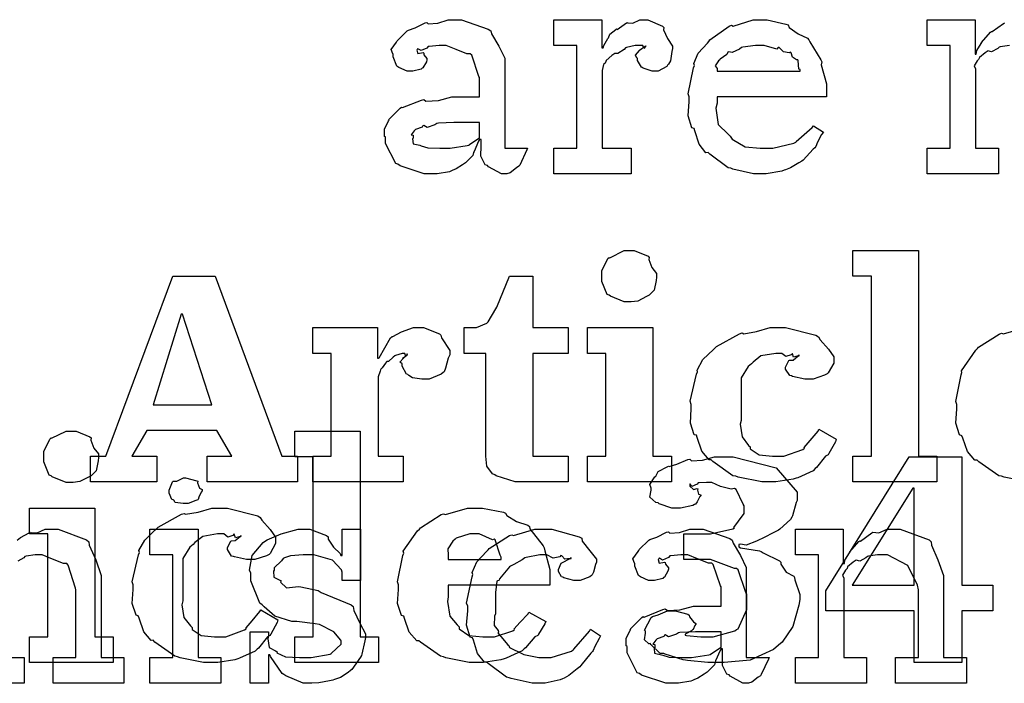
# Model space of a CAD drawing. Extents: x 0 to 8.5, y 0 to 11.
# Tile 265 of 379: x 1.464 to 1.996, y 7.3 to 7.658. Entities that reach past the tile are written whole.
import ezdxf

# ---------------------------------------------------------------- set-up
doc = ezdxf.new("R2010")
doc.units = 0
doc.layers.get('0').update_dxf_attribs({"linetype": 'CONTINUOUS'})

msp = doc.modelspace()

# ---------------------------------------------------------------- linework, layer by layer
at = {"color": 0}
for points in [[(1.6875, 7.57487), (1.68278, 7.57487), (1.66976, 7.57921), (1.66862, 7.58008), (1.66738, 7.58057), (1.66189, 7.59131), (1.66189, 7.59483), (1.66135, 7.59511), (1.66129, 7.59901), (1.66351, 7.60351), (1.66385, 7.60417), (1.66374, 7.60428), (1.66982, 7.61046), (1.67057, 7.61089), (1.67106, 7.61068), (1.68126, 7.61481), (1.68251, 7.61501), (1.68365, 7.61426), (1.69049, 7.61464), (1.69781, 7.61654), (1.70031, 7.61654), (1.71268, 7.61654), (1.71268, 7.62696), (1.71235, 7.6275), (1.7085, 7.63906), (1.70768, 7.63976), (1.70583, 7.63976), (1.70003, 7.64204), (1.69467, 7.64432), (1.69293, 7.64432), (1.69092, 7.64432), (1.68549, 7.64378), (1.6849, 7.64367), (1.68425, 7.6429), (1.6811, 7.6415), (1.67936, 7.64253), (1.67904, 7.64236), (1.67904, 7.64214), (1.67876, 7.64182), (1.67931, 7.63986), (1.68218, 7.6404), (1.68251, 7.64019), (1.68267, 7.63926), (1.68425, 7.63721), (1.68425, 7.6365), (1.68397, 7.63553), (1.68207, 7.63226), (1.68164, 7.63194), (1.68121, 7.63157), (1.67665, 7.63043), (1.67513, 7.63043), (1.6735, 7.63043), (1.66906, 7.63243), (1.66862, 7.63282), (1.66808, 7.63303), (1.66601, 7.63807), (1.66601, 7.63976), (1.66585, 7.63976), (1.66499, 7.64219), (1.66781, 7.64615), (1.66818, 7.64671), (1.66846, 7.64708), (1.67361, 7.65213), (1.67426, 7.65256), (1.67426, 7.6525), (1.67796, 7.65386), (1.68326, 7.65647), (1.68425, 7.65668), (1.68494, 7.65593), (1.69015, 7.65631), (1.69581, 7.65821), (1.69769, 7.65821), (1.70296, 7.65821), (1.71744, 7.65315), (1.71875, 7.65213), (1.71918, 7.6505), (1.72319, 7.64399), (1.72635, 7.63743), (1.72635, 7.63519), (1.72635, 7.58876), (1.73872, 7.58876), (1.73828, 7.58783), (1.73443, 7.57969), (1.73394, 7.579), (1.73275, 7.57818), (1.72933, 7.57542), (1.72754, 7.57487), (1.727, 7.57487), (1.7245, 7.57487), (1.71756, 7.57867), (1.71701, 7.57943), (1.71582, 7.57981), (1.71337, 7.58442), (1.71354, 7.59011), (1.71354, 7.59201), (1.71354, 7.59353), (1.71268, 7.59353), (1.71213, 7.59256), (1.70975, 7.58697), (1.70942, 7.58637), (1.7091, 7.5849), (1.70514, 7.58094), (1.70464, 7.58051), (1.7035, 7.57981), (1.70008, 7.57758), (1.69797, 7.57667), (1.69726, 7.57639), (1.6964, 7.57601), (1.68972, 7.57487), (1.6875, 7.57487)], [(1.75293, 7.58876), (1.76531, 7.58876), (1.76531, 7.64432), (1.75293, 7.64432), (1.75293, 7.65821), (1.77875, 7.65821), (1.77875, 7.64301), (1.77962, 7.64301), (1.77962, 7.64301), (1.77994, 7.64421), (1.78213, 7.648), (1.78244, 7.64844), (1.78244, 7.64844), (1.78315, 7.65044), (1.78635, 7.65289), (1.78678, 7.65321), (1.78706, 7.65294), (1.7921, 7.65647), (1.79264, 7.65668), (1.79264, 7.65657), (1.79557, 7.65631), (1.79937, 7.65821), (1.80067, 7.65821), (1.8036, 7.65821), (1.81164, 7.65479), (1.81239, 7.65408), (1.81213, 7.65272), (1.81424, 7.64806), (1.81694, 7.64399), (1.81694, 7.64258), (1.81674, 7.64094), (1.81592, 7.63601), (1.81478, 7.63422), (1.81435, 7.63368), (1.81392, 7.63286), (1.80935, 7.63043), (1.80783, 7.63043), (1.80604, 7.63043), (1.80111, 7.63206), (1.80067, 7.63238), (1.80018, 7.63254), (1.79807, 7.63618), (1.79807, 7.63737), (1.79779, 7.63737), (1.79693, 7.639), (1.79915, 7.6415), (1.79937, 7.64171), (1.79932, 7.64171), (1.79926, 7.64171), (1.80231, 7.64382), (1.80263, 7.64388), (1.80263, 7.6441), (1.80251, 7.64372), (1.80154, 7.64258), (1.80106, 7.64432), (1.80089, 7.64432), (1.80029, 7.64432), (1.79893, 7.64432), (1.7985, 7.64432), (1.79676, 7.64432), (1.7921, 7.64324), (1.79156, 7.64301), (1.79081, 7.64208), (1.78754, 7.63992), (1.78564, 7.63986), (1.78526, 7.63954), (1.78418, 7.63878), (1.78108, 7.63624), (1.78088, 7.6351), (1.78071, 7.63476), (1.77979, 7.63406), (1.77897, 7.63069), (1.77897, 7.62956), (1.77897, 7.58876), (1.7946, 7.58876), (1.7946, 7.57487), (1.75293, 7.57487), (1.75293, 7.58876)], [(1.86496, 7.57487), (1.86083, 7.57487), (1.84967, 7.57742), (1.84847, 7.5779), (1.84706, 7.57818), (1.83712, 7.5855), (1.83632, 7.58637), (1.83512, 7.58632), (1.83137, 7.59093), (1.82915, 7.59814), (1.82872, 7.59939), (1.82747, 7.59978), (1.82547, 7.60628), (1.82611, 7.61399), (1.82611, 7.61654), (1.82547, 7.61811), (1.82844, 7.63222), (1.82894, 7.63346), (1.8285, 7.6345), (1.83094, 7.64014), (1.83589, 7.64561), (1.83675, 7.64649), (1.83724, 7.64725), (1.84771, 7.65468), (1.8489, 7.65517), (1.84987, 7.65479), (1.86068, 7.65821), (1.86431, 7.65821), (1.86811, 7.65821), (1.87836, 7.65588), (1.8795, 7.65539), (1.88015, 7.65403), (1.88499, 7.65061), (1.89003, 7.64822), (1.89079, 7.64735), (1.89128, 7.64626), (1.89729, 7.63661), (1.89774, 7.63542), (1.89735, 7.63385), (1.90033, 7.62364), (1.90033, 7.62022), (1.90033, 7.61654), (1.8411, 7.61654), (1.8411, 7.61307), (1.84039, 7.61046), (1.84174, 7.60167), (1.84706, 7.59636), (1.84825, 7.59526), (1.84928, 7.59364), (1.85628, 7.58957), (1.86442, 7.58876), (1.86714, 7.58876), (1.87125, 7.58876), (1.8826, 7.59147), (1.88363, 7.59201), (1.88385, 7.59233), (1.89258, 7.60004), (1.89318, 7.60092), (1.8986, 7.59744), (1.89762, 7.59625), (1.89535, 7.59207), (1.89447, 7.58963), (1.89404, 7.58897), (1.89307, 7.58826), (1.88758, 7.58236), (1.88687, 7.58182), (1.88536, 7.58089), (1.88081, 7.57818), (1.87819, 7.57715), (1.87733, 7.57682), (1.87614, 7.57633), (1.86774, 7.57487), (1.86496, 7.57487)], [(1.8411, 7.63043), (1.88601, 7.63043), (1.88601, 7.63129), (1.88525, 7.63157), (1.88493, 7.63613), (1.88471, 7.6365), (1.884, 7.63644), (1.88183, 7.63797), (1.88124, 7.64035), (1.88081, 7.64063), (1.8801, 7.64025), (1.87696, 7.6409), (1.87472, 7.64312), (1.87408, 7.64324), (1.87337, 7.64236), (1.86654, 7.64432), (1.86431, 7.64432), (1.86182, 7.64432), (1.85504, 7.64344), (1.85433, 7.64324), (1.85325, 7.64236), (1.84928, 7.64057), (1.84739, 7.6409), (1.84694, 7.64063), (1.8464, 7.63949), (1.84283, 7.63693), (1.84261, 7.6365), (1.84185, 7.6359), (1.84017, 7.63325), (1.8411, 7.63178), (1.8411, 7.63129), (1.8411, 7.63043)], [(1.69336, 7.58876), (1.69678, 7.58876), (1.70606, 7.59022), (1.70703, 7.5905), (1.70697, 7.59065), (1.71268, 7.59446), (1.71268, 7.59571), (1.71268, 7.60265), (1.70182, 7.60265), (1.69879, 7.60265), (1.69049, 7.60232), (1.68967, 7.60221), (1.68858, 7.60135), (1.68431, 7.59999), (1.68251, 7.60107), (1.68207, 7.60092), (1.68169, 7.6001), (1.67817, 7.59896), (1.67796, 7.59874), (1.67736, 7.59814), (1.67578, 7.59608), (1.67686, 7.59581), (1.67686, 7.59571), (1.67686, 7.59418), (1.67649, 7.59375), (1.67676, 7.59115), (1.68044, 7.59033), (1.68121, 7.59006), (1.68121, 7.59006), (1.68468, 7.58892), (1.69119, 7.58876), (1.69336, 7.58876)], [(1.79363, 7.50569), (1.7909, 7.50569), (1.78342, 7.50879), (1.78276, 7.50939), (1.78179, 7.50971), (1.77886, 7.51682), (1.77886, 7.51915), (1.77886, 7.52001), (1.77886, 7.52246), (1.78213, 7.52919), (1.78276, 7.52979), (1.7831, 7.52957), (1.79096, 7.53347), (1.79363, 7.53347), (1.79633, 7.53347), (1.80382, 7.53043), (1.80447, 7.52979), (1.80419, 7.5286), (1.80593, 7.52425), (1.80838, 7.52111), (1.80838, 7.52001), (1.80838, 7.51915), (1.80821, 7.51736), (1.80713, 7.51199), (1.80512, 7.51004), (1.80447, 7.50939), (1.80296, 7.50857), (1.79829, 7.50618), (1.79476, 7.50569), (1.79363, 7.50569)], [(1.91456, 7.42236), (1.92453, 7.42236), (1.92453, 7.51958), (1.91456, 7.51958), (1.91456, 7.53347), (1.94993, 7.53347), (1.94993, 7.42236), (1.9599, 7.42236), (1.9599, 7.40847), (1.91456, 7.40847), (1.91456, 7.42236)], [(1.50239, 7.42236), (1.51064, 7.42236), (1.54688, 7.51958), (1.56987, 7.51958), (1.6059, 7.42236), (1.61436, 7.42236), (1.61436, 7.40847), (1.56554, 7.40847), (1.56554, 7.42236), (1.57878, 7.42236), (1.57075, 7.43625), (1.53276, 7.43625), (1.52474, 7.42236), (1.53819, 7.42236), (1.53819, 7.40847), (1.50239, 7.40847), (1.50239, 7.42236)], [(1.73568, 7.40847), (1.73199, 7.40847), (1.72168, 7.41174), (1.72092, 7.41237), (1.71963, 7.41276), (1.71658, 7.41689), (1.71615, 7.42231), (1.71615, 7.4241), (1.71615, 7.47792), (1.70443, 7.47792), (1.70443, 7.49181), (1.70899, 7.49181), (1.71099, 7.49181), (1.71658, 7.49419), (1.71701, 7.49462), (1.71729, 7.4949), (1.72157, 7.50201), (1.722, 7.50287), (1.72894, 7.51958), (1.74154, 7.51958), (1.74154, 7.49181), (1.76064, 7.49181), (1.76064, 7.47792), (1.74154, 7.47792), (1.74154, 7.42236), (1.76064, 7.42236), (1.76064, 7.40847), (1.75825, 7.40847), (1.75288, 7.40847), (1.75108, 7.40847), (1.74724, 7.40847), (1.73856, 7.40847), (1.73568, 7.40847)], [(1.53624, 7.45014), (1.56793, 7.45014), (1.55208, 7.49918), (1.55143, 7.49918), (1.53624, 7.45014)], [(1.62256, 7.42236), (1.63254, 7.42236), (1.63254, 7.47792), (1.62256, 7.47792), (1.62256, 7.49181), (1.6575, 7.49181), (1.6575, 7.47532), (1.65815, 7.47532), (1.65853, 7.47553), (1.66465, 7.48628), (1.66553, 7.48703), (1.66575, 7.48708), (1.67057, 7.48947), (1.67703, 7.49181), (1.67919, 7.49181), (1.68235, 7.49181), (1.69103, 7.48839), (1.69179, 7.48768), (1.69206, 7.48622), (1.69656, 7.47939), (1.69656, 7.47706), (1.69581, 7.47537), (1.69433, 7.47), (1.69353, 7.46799), (1.69308, 7.4675), (1.69189, 7.46664), (1.68544, 7.46403), (1.68332, 7.46403), (1.68158, 7.46403), (1.67654, 7.46463), (1.67453, 7.46604), (1.67399, 7.46642), (1.67329, 7.46669), (1.67096, 7.47108), (1.67096, 7.4725), (1.67068, 7.47244), (1.66954, 7.4731), (1.67165, 7.47532), (1.67182, 7.47553), (1.6716, 7.47542), (1.67101, 7.47515), (1.67356, 7.47706), (1.67378, 7.47706), (1.67356, 7.47771), (1.67344, 7.47732), (1.67279, 7.47618), (1.67236, 7.47792), (1.67225, 7.47792), (1.6709, 7.47792), (1.66726, 7.47683), (1.66683, 7.47661), (1.66607, 7.47581), (1.66342, 7.47358), (1.6626, 7.47353), (1.66249, 7.47336), (1.66194, 7.47254), (1.6601, 7.47017), (1.6594, 7.46935), (1.65924, 7.46903), (1.6589, 7.46821), (1.65793, 7.46528), (1.65793, 7.46425), (1.65793, 7.42236), (1.67139, 7.42236), (1.67139, 7.40847), (1.62256, 7.40847), (1.62256, 7.42236)], [(1.77106, 7.42236), (1.78103, 7.42236), (1.78103, 7.47792), (1.77106, 7.47792), (1.77106, 7.49181), (1.80643, 7.49181), (1.80643, 7.42236), (1.8164, 7.42236), (1.8164, 7.40847), (1.77106, 7.40847), (1.77106, 7.42236)], [(1.8699, 7.40847), (1.86524, 7.40847), (1.85254, 7.41103), (1.85124, 7.41151), (1.84972, 7.41183), (1.83886, 7.41949), (1.838, 7.42042), (1.83686, 7.42036), (1.83296, 7.42507), (1.8304, 7.4324), (1.82997, 7.43365), (1.82878, 7.43397), (1.82667, 7.44021), (1.82715, 7.44786), (1.82715, 7.45036), (1.82661, 7.45204), (1.83003, 7.46669), (1.83062, 7.46793), (1.83035, 7.46892), (1.8335, 7.47461), (1.83914, 7.48008), (1.84017, 7.48096), (1.84076, 7.48161), (1.85331, 7.48856), (1.85471, 7.48899), (1.85558, 7.48856), (1.86242, 7.48975), (1.86979, 7.49181), (1.87229, 7.49181), (1.87819, 7.49181), (1.89453, 7.48768), (1.89594, 7.48682), (1.89681, 7.48529), (1.90136, 7.48025), (1.90419, 7.47607), (1.90419, 7.47467), (1.90419, 7.47271), (1.90126, 7.46739), (1.90072, 7.46685), (1.89925, 7.46615), (1.89301, 7.46403), (1.89094, 7.46403), (1.88857, 7.46403), (1.88194, 7.4655), (1.8814, 7.46576), (1.88043, 7.46593), (1.87815, 7.4694), (1.87815, 7.47054), (1.87815, 7.47054), (1.87993, 7.47401), (1.88032, 7.47424), (1.88032, 7.47424), (1.88226, 7.47433), (1.88504, 7.47651), (1.88553, 7.47661), (1.88553, 7.47706), (1.88499, 7.47657), (1.88249, 7.47581), (1.88183, 7.47771), (1.88163, 7.47771), (1.88112, 7.47711), (1.87831, 7.47618), (1.87619, 7.47792), (1.87554, 7.47792), (1.87283, 7.47792), (1.86481, 7.47651), (1.86062, 7.47325), (1.85969, 7.47228), (1.85792, 7.47081), (1.85406, 7.46463), (1.85406, 7.45865), (1.85406, 7.45665), (1.85406, 7.44168), (1.85357, 7.43967), (1.8546, 7.43278), (1.85818, 7.42822), (1.85906, 7.42736), (1.85906, 7.42626), (1.86393, 7.42301), (1.87115, 7.42236), (1.87358, 7.42236), (1.87728, 7.42236), (1.88743, 7.426), (1.88835, 7.42671), (1.88824, 7.42708), (1.8915, 7.43088), (1.89572, 7.43593), (1.89615, 7.4369), (1.90549, 7.43147), (1.90511, 7.43007), (1.90158, 7.42378), (1.90115, 7.42301), (1.89979, 7.42231), (1.89492, 7.41618), (1.89421, 7.41564), (1.89312, 7.4145), (1.88476, 7.41075), (1.88379, 7.41043), (1.88217, 7.40994), (1.87294, 7.40847), (1.8699, 7.40847)], [(1.49192, 7.40815), (1.48921, 7.40815), (1.48172, 7.41124), (1.48107, 7.41183), (1.48008, 7.41217), (1.47715, 7.41928), (1.47715, 7.4216), (1.47715, 7.42247), (1.47715, 7.42492), (1.48042, 7.43164), (1.48107, 7.43224), (1.48139, 7.43201), (1.48926, 7.43593), (1.49192, 7.43593), (1.49462, 7.43593), (1.50211, 7.43289), (1.50276, 7.43224), (1.5025, 7.43104), (1.50424, 7.42671), (1.50667, 7.42356), (1.50667, 7.42247), (1.50667, 7.4216), (1.50651, 7.41982), (1.50543, 7.41444), (1.50342, 7.41249), (1.50276, 7.41183), (1.50125, 7.41103), (1.49658, 7.40864), (1.49306, 7.40815), (1.49192, 7.40815)], [(1.61279, 7.32482), (1.62278, 7.32482), (1.62278, 7.42204), (1.61279, 7.42204), (1.61279, 7.43593), (1.64817, 7.43593), (1.64817, 7.32482), (1.65815, 7.32482), (1.65815, 7.31093), (1.61279, 7.31093), (1.61279, 7.32482)], [(1.84028, 7.31093), (1.83621, 7.31093), (1.82519, 7.31201), (1.824, 7.31222), (1.82275, 7.31233), (1.81304, 7.31537), (1.81228, 7.31569), (1.81044, 7.31569), (1.80533, 7.32064), (1.8049, 7.32112), (1.80431, 7.32101), (1.80192, 7.32319), (1.80251, 7.32671), (1.80251, 7.32785), (1.80197, 7.32835), (1.80556, 7.33524), (1.80621, 7.33567), (1.80621, 7.33567), (1.80925, 7.33658), (1.81429, 7.33871), (1.81597, 7.33871), (1.81847, 7.33871), (1.82536, 7.33692), (1.82596, 7.33653), (1.82622, 7.33556), (1.82835, 7.33285), (1.82964, 7.33188), (1.82964, 7.33154), (1.82915, 7.33083), (1.82818, 7.32878), (1.8279, 7.3285), (1.82721, 7.32801), (1.82417, 7.32633), (1.82379, 7.32611), (1.82379, 7.32568), (1.82454, 7.32547), (1.83225, 7.32482), (1.83485, 7.32482), (1.83903, 7.32482), (1.85064, 7.32807), (1.85157, 7.32872), (1.85243, 7.3291), (1.85721, 7.33957), (1.85721, 7.34304), (1.85721, 7.34782), (1.85667, 7.34864), (1.85249, 7.36094), (1.85157, 7.36171), (1.85058, 7.36176), (1.83763, 7.36649), (1.83333, 7.36649), (1.82314, 7.36649), (1.82314, 7.38038), (1.83333, 7.38038), (1.83763, 7.38038), (1.84961, 7.38308), (1.85047, 7.38362), (1.85026, 7.3839), (1.85271, 7.38721), (1.85568, 7.39139), (1.85568, 7.39274), (1.85568, 7.39556), (1.85531, 7.39649), (1.85135, 7.40435), (1.85047, 7.40489), (1.84868, 7.40462), (1.84289, 7.40603), (1.83832, 7.40815), (1.83681, 7.40815), (1.83535, 7.40815), (1.83137, 7.40799), (1.83094, 7.40793), (1.83029, 7.40728), (1.82753, 7.40597), (1.82656, 7.40733), (1.82639, 7.40728), (1.82639, 7.40685), (1.82644, 7.40619), (1.82835, 7.4044), (1.8304, 7.40494), (1.83074, 7.40468), (1.83051, 7.40408), (1.83111, 7.40181), (1.83247, 7.40153), (1.83247, 7.40142), (1.83188, 7.40056), (1.8304, 7.39768), (1.82937, 7.39649), (1.829, 7.39621), (1.82796, 7.39572), (1.8214, 7.39426), (1.81922, 7.39426), (1.81674, 7.39426), (1.8099, 7.39665), (1.80925, 7.39708), (1.808, 7.39729), (1.80474, 7.40028), (1.80556, 7.40392), (1.80556, 7.40511), (1.80556, 7.40511), (1.80485, 7.40712), (1.80751, 7.41114), (1.80794, 7.41163), (1.80794, 7.41163), (1.80931, 7.41407), (1.81413, 7.41667), (1.81489, 7.41704), (1.81521, 7.41672), (1.81944, 7.41808), (1.82525, 7.42051), (1.82639, 7.42074), (1.82726, 7.41992), (1.83322, 7.42014), (1.83979, 7.42204), (1.84201, 7.42204), (1.84978, 7.42204), (1.8731, 7.41613), (1.88433, 7.40283), (1.88433, 7.39839), (1.88385, 7.39725), (1.88194, 7.39019), (1.88151, 7.38949), (1.88086, 7.38807), (1.87511, 7.38286), (1.87435, 7.38232), (1.87283, 7.38167), (1.86513, 7.37765), (1.86415, 7.37733), (1.86247, 7.37636), (1.85682, 7.37435), (1.85379, 7.37483), (1.85286, 7.37472), (1.85286, 7.37343), (1.85374, 7.37278), (1.86404, 7.37115), (1.86501, 7.37082), (1.866, 7.37017), (1.87489, 7.36583), (1.87565, 7.36518), (1.87554, 7.36393), (1.87842, 7.35975), (1.88254, 7.35758), (1.88303, 7.35672), (1.88314, 7.35558), (1.88585, 7.34765), (1.88585, 7.345), (1.88525, 7.3419), (1.88206, 7.33035), (1.87625, 7.32183), (1.87435, 7.32026), (1.87169, 7.31793), (1.859, 7.31213), (1.84494, 7.31093), (1.84028, 7.31093)], [(1.94764, 7.33871), (1.8999, 7.33871), (1.8999, 7.34956), (1.94504, 7.42204), (1.97347, 7.42204), (1.97347, 7.3526), (1.99018, 7.3526), (1.99018, 7.33871), (1.97347, 7.33871), (1.97347, 7.31093), (1.94764, 7.31093), (1.94764, 7.33871)], [(1.55382, 7.39686), (1.5524, 7.39686), (1.54824, 7.39735), (1.54742, 7.39854), (1.5471, 7.39882), (1.54633, 7.39899), (1.54492, 7.40246), (1.54492, 7.4036), (1.54492, 7.40403), (1.54492, 7.40403), (1.54671, 7.40847), (1.5471, 7.40881), (1.5471, 7.40881), (1.54904, 7.40881), (1.55263, 7.41075), (1.55382, 7.41075), (1.55382, 7.41075), (1.55994, 7.40912), (1.56033, 7.40881), (1.56022, 7.40793), (1.56131, 7.40511), (1.56272, 7.40429), (1.56272, 7.40403), (1.56272, 7.4036), (1.56218, 7.40283), (1.56099, 7.40018), (1.56054, 7.39903), (1.56033, 7.39882), (1.5594, 7.39833), (1.55518, 7.39686), (1.55382, 7.39686)], [(1.91422, 7.3526), (1.94764, 7.3526), (1.94764, 7.40511), (1.947, 7.40511), (1.91422, 7.3526)], [(1.46935, 7.32482), (1.47933, 7.32482), (1.47933, 7.38038), (1.46935, 7.38038), (1.46935, 7.39426), (1.50472, 7.39426), (1.50472, 7.32482), (1.51471, 7.32482), (1.51471, 7.31093), (1.46935, 7.31093), (1.46935, 7.32482)], [(1.56814, 7.31093), (1.56347, 7.31093), (1.55078, 7.31347), (1.54949, 7.31396), (1.54796, 7.31429), (1.53711, 7.32194), (1.53624, 7.32286), (1.5351, 7.32281), (1.53119, 7.32753), (1.52865, 7.33485), (1.52821, 7.3361), (1.52701, 7.33643), (1.5249, 7.34267), (1.52539, 7.35032), (1.52539, 7.35281), (1.52485, 7.35449), (1.52826, 7.36914), (1.52886, 7.37039), (1.5286, 7.37136), (1.53174, 7.37706), (1.53738, 7.38254), (1.53842, 7.3834), (1.53901, 7.38406), (1.55154, 7.391), (1.55296, 7.39144), (1.55382, 7.391), (1.56065, 7.39219), (1.56803, 7.39426), (1.57053, 7.39426), (1.57644, 7.39426), (1.59278, 7.39014), (1.59418, 7.38926), (1.59506, 7.38775), (1.59961, 7.38271), (1.60243, 7.37853), (1.60243, 7.37711), (1.60243, 7.37517), (1.5995, 7.36985), (1.59896, 7.36931), (1.5975, 7.3686), (1.59125, 7.36649), (1.58919, 7.36649), (1.58681, 7.36649), (1.58018, 7.36794), (1.57964, 7.36822), (1.57867, 7.36838), (1.57639, 7.37185), (1.57639, 7.37299), (1.57639, 7.37299), (1.57818, 7.37646), (1.57856, 7.37668), (1.57856, 7.37668), (1.58051, 7.37679), (1.58328, 7.37896), (1.58376, 7.37907), (1.58376, 7.3795), (1.58322, 7.37901), (1.58074, 7.37825), (1.58008, 7.38015), (1.57986, 7.38015), (1.57937, 7.37956), (1.57656, 7.37864), (1.57443, 7.38038), (1.57379, 7.38038), (1.57107, 7.38038), (1.56304, 7.37896), (1.55886, 7.37571), (1.55794, 7.37472), (1.55615, 7.37326), (1.55231, 7.36708), (1.55231, 7.36111), (1.55231, 7.3591), (1.55231, 7.34412), (1.55181, 7.34212), (1.55285, 7.33524), (1.55643, 7.33068), (1.55729, 7.32981), (1.55729, 7.32872), (1.56218, 7.32547), (1.56939, 7.32482), (1.57183, 7.32482), (1.57553, 7.32482), (1.58567, 7.32844), (1.58658, 7.32915), (1.58649, 7.32954), (1.58974, 7.33333), (1.59397, 7.33837), (1.5944, 7.33936), (1.60374, 7.33393), (1.60335, 7.33251), (1.59983, 7.32622), (1.59939, 7.32547), (1.59804, 7.32476), (1.59315, 7.31862), (1.59244, 7.31808), (1.59136, 7.31694), (1.58301, 7.31321), (1.58203, 7.31287), (1.5804, 7.31239), (1.57118, 7.31093), (1.56814, 7.31093)], [(1.71164, 7.31093), (1.70703, 7.31093), (1.6945, 7.31347), (1.69319, 7.31396), (1.69162, 7.31429), (1.68083, 7.32178), (1.67996, 7.32264), (1.67876, 7.32264), (1.67469, 7.32731), (1.67215, 7.33464), (1.67171, 7.33589), (1.67046, 7.33626), (1.6684, 7.34267), (1.66889, 7.35032), (1.66889, 7.35281), (1.66835, 7.35439), (1.67122, 7.36871), (1.67171, 7.36996), (1.67144, 7.37099), (1.67925, 7.38211), (1.68018, 7.38297), (1.68078, 7.38368), (1.69189, 7.39079), (1.69319, 7.39122), (1.69422, 7.39085), (1.70611, 7.39426), (1.71012, 7.39426), (1.71431, 7.39426), (1.72558, 7.39208), (1.72683, 7.39165), (1.72738, 7.39031), (1.73275, 7.3871), (1.73876, 7.3851), (1.73964, 7.38428), (1.73986, 7.38319), (1.74718, 7.37397), (1.74767, 7.37278), (1.74799, 7.37115), (1.75071, 7.36117), (1.75071, 7.35781), (1.75071, 7.3526), (1.69581, 7.3526), (1.69581, 7.34631), (1.69532, 7.34392), (1.69656, 7.33599), (1.70068, 7.33117), (1.70167, 7.33024), (1.70167, 7.32904), (1.70697, 7.32553), (1.71451, 7.32482), (1.71707, 7.32482), (1.72071, 7.32482), (1.73068, 7.32807), (1.73161, 7.32872), (1.73139, 7.32904), (1.73454, 7.33251), (1.73899, 7.33718), (1.73942, 7.33806), (1.74854, 7.33306), (1.74804, 7.33176), (1.74462, 7.32611), (1.74419, 7.32547), (1.74268, 7.32476), (1.73757, 7.31885), (1.73682, 7.31831), (1.73568, 7.31717), (1.72706, 7.31326), (1.72597, 7.31287), (1.72424, 7.31239), (1.71479, 7.31093), (1.71164, 7.31093)], [(1.5345, 7.31353), (1.54688, 7.31353), (1.54688, 7.36908), (1.5345, 7.36908), (1.5345, 7.38297), (1.56054, 7.38297), (1.56054, 7.31353), (1.57292, 7.31353), (1.57292, 7.29964), (1.5345, 7.29964), (1.5345, 7.31353)], [(1.62082, 7.29964), (1.61735, 7.29964), (1.60792, 7.30365), (1.60693, 7.30442), (1.60596, 7.30485), (1.59967, 7.31407), (1.59933, 7.31506), (1.59868, 7.31506), (1.59868, 7.29964), (1.58871, 7.29964), (1.58871, 7.32742), (1.59868, 7.32742), (1.59868, 7.32503), (1.59825, 7.32368), (1.59901, 7.3189), (1.60249, 7.31711), (1.60325, 7.31657), (1.60314, 7.31614), (1.60786, 7.31392), (1.61546, 7.31353), (1.618, 7.31353), (1.62169, 7.31353), (1.63189, 7.31537), (1.63276, 7.31569), (1.6326, 7.31592), (1.63797, 7.32081), (1.63797, 7.32243), (1.63764, 7.32292), (1.63396, 7.32736), (1.62619, 7.33143), (1.62386, 7.33176), (1.61387, 7.33306), (1.61117, 7.33306), (1.60206, 7.33589), (1.59625, 7.34093), (1.59521, 7.34196), (1.59397, 7.34299), (1.58914, 7.35508), (1.58914, 7.3591), (1.58826, 7.36068), (1.58979, 7.36865), (1.59565, 7.37565), (1.59694, 7.37668), (1.59787, 7.37711), (1.60547, 7.38049), (1.61469, 7.38297), (1.61778, 7.38297), (1.62104, 7.38297), (1.62993, 7.37956), (1.63081, 7.37885), (1.63081, 7.37744), (1.63379, 7.37315), (1.63743, 7.36974), (1.63775, 7.36865), (1.6384, 7.36865), (1.6384, 7.38297), (1.64839, 7.38297), (1.64839, 7.35519), (1.6384, 7.35519), (1.6384, 7.35975), (1.63803, 7.36094), (1.63319, 7.36621), (1.6231, 7.36908), (1.61974, 7.36908), (1.6174, 7.36908), (1.61051, 7.3686), (1.60726, 7.36746), (1.6065, 7.36714), (1.60568, 7.36583), (1.60172, 7.36208), (1.60172, 7.36083), (1.60124, 7.36019), (1.60146, 7.35693), (1.60476, 7.35542), (1.60542, 7.35499), (1.60519, 7.35433), (1.6084, 7.35124), (1.6149, 7.35189), (1.61604, 7.35172), (1.62538, 7.34978), (1.62706, 7.34864), (1.64339, 7.34212), (1.64447, 7.3411), (1.64469, 7.33897), (1.64806, 7.33219), (1.65099, 7.32633), (1.65099, 7.32437), (1.65072, 7.32264), (1.64914, 7.31537), (1.64882, 7.31461), (1.64844, 7.31381), (1.64361, 7.30718), (1.64296, 7.30658), (1.64165, 7.30556), (1.63747, 7.30279), (1.63433, 7.30171), (1.6334, 7.30137), (1.63151, 7.301), (1.62588, 7.29986), (1.62207, 7.29964), (1.62082, 7.29964)], [(1.74539, 7.29964), (1.74121, 7.29964), (1.72988, 7.30219), (1.72868, 7.30268), (1.72726, 7.30296), (1.71733, 7.31028), (1.71653, 7.31114), (1.71533, 7.31108), (1.71158, 7.31569), (1.70936, 7.32292), (1.70893, 7.32417), (1.70768, 7.32454), (1.70568, 7.33106), (1.70632, 7.33876), (1.70632, 7.34131), (1.70568, 7.34293), (1.70865, 7.35721), (1.70915, 7.35846), (1.70871, 7.35949), (1.71126, 7.36529), (1.71647, 7.37082), (1.71739, 7.37169), (1.71789, 7.3724), (1.72894, 7.3795), (1.73019, 7.37993), (1.73112, 7.37956), (1.74263, 7.38297), (1.74647, 7.38297), (1.75185, 7.38297), (1.76665, 7.37885), (1.76796, 7.37799), (1.76813, 7.37642), (1.77225, 7.37121), (1.77599, 7.36669), (1.77599, 7.36518), (1.77544, 7.36387), (1.77425, 7.35969), (1.77354, 7.35818), (1.77317, 7.35781), (1.77225, 7.35715), (1.76719, 7.35519), (1.76557, 7.35519), (1.76361, 7.35519), (1.75819, 7.35667), (1.75776, 7.35693), (1.75706, 7.3571), (1.75538, 7.36008), (1.75538, 7.36106), (1.75538, 7.36106), (1.75678, 7.36453), (1.75711, 7.36475), (1.75711, 7.36475), (1.76178, 7.36703), (1.76232, 7.36714), (1.76232, 7.36757), (1.76172, 7.36708), (1.75879, 7.36664), (1.75722, 7.3686), (1.75667, 7.36865), (1.75613, 7.36794), (1.75256, 7.36729), (1.74914, 7.36908), (1.74799, 7.36908), (1.74528, 7.36908), (1.73796, 7.36768), (1.73714, 7.36735), (1.73579, 7.36632), (1.73133, 7.36376), (1.72939, 7.36301), (1.72889, 7.36257), (1.72808, 7.36149), (1.72358, 7.35612), (1.72325, 7.35542), (1.722, 7.35476), (1.72131, 7.34874), (1.72131, 7.34674), (1.72131, 7.33718), (1.72071, 7.33583), (1.7206, 7.33083), (1.72271, 7.32818), (1.72304, 7.32742), (1.7226, 7.32693), (1.72786, 7.32058), (1.72846, 7.32004), (1.72885, 7.31901), (1.73589, 7.3156), (1.73671, 7.31526), (1.73671, 7.31521), (1.74468, 7.31353), (1.74735, 7.31353), (1.75136, 7.31353), (1.76243, 7.317), (1.7634, 7.31765), (1.76361, 7.31803), (1.77214, 7.32781), (1.77274, 7.32894), (1.77815, 7.32525), (1.77729, 7.32389), (1.77501, 7.3195), (1.77419, 7.31739), (1.77382, 7.31679), (1.77285, 7.31586), (1.76753, 7.30925), (1.76687, 7.30854), (1.7654, 7.3074), (1.76096, 7.30388), (1.7584, 7.30246), (1.75754, 7.30203), (1.75635, 7.30143), (1.7481, 7.29964), (1.74539, 7.29964)], [(1.81808, 7.29964), (1.81338, 7.29964), (1.80035, 7.30399), (1.79921, 7.30485), (1.79796, 7.30533), (1.79249, 7.31608), (1.79249, 7.31961), (1.79194, 7.31988), (1.79189, 7.32379), (1.79411, 7.32829), (1.79443, 7.32894), (1.79432, 7.32904), (1.8004, 7.33524), (1.80117, 7.33567), (1.80165, 7.33544), (1.81185, 7.33957), (1.8131, 7.33979), (1.81424, 7.33903), (1.82107, 7.33942), (1.8284, 7.34131), (1.83089, 7.34131), (1.84326, 7.34131), (1.84326, 7.35172), (1.84293, 7.35226), (1.83908, 7.36382), (1.83826, 7.36453), (1.83643, 7.36453), (1.83062, 7.36681), (1.82525, 7.36908), (1.82351, 7.36908), (1.8215, 7.36908), (1.81608, 7.36854), (1.81549, 7.36843), (1.81483, 7.36768), (1.81168, 7.36626), (1.80994, 7.36729), (1.80963, 7.36714), (1.80963, 7.36692), (1.80935, 7.3666), (1.8099, 7.36464), (1.81278, 7.36518), (1.8131, 7.36496), (1.81326, 7.36404), (1.81483, 7.36199), (1.81483, 7.36128), (1.81456, 7.36029), (1.81267, 7.35704), (1.81222, 7.35672), (1.81179, 7.35633), (1.80724, 7.35519), (1.80572, 7.35519), (1.8041, 7.35519), (1.79964, 7.35721), (1.79921, 7.35758), (1.79867, 7.35781), (1.7966, 7.36285), (1.7966, 7.36453), (1.79644, 7.36453), (1.79557, 7.36697), (1.79839, 7.37093), (1.79878, 7.37147), (1.79904, 7.37185), (1.80419, 7.3769), (1.80485, 7.37733), (1.80485, 7.37728), (1.80854, 7.37864), (1.81386, 7.38124), (1.81483, 7.38146), (1.81554, 7.38069), (1.82075, 7.38108), (1.82639, 7.38297), (1.82829, 7.38297), (1.83356, 7.38297), (1.84804, 7.37793), (1.84933, 7.3769), (1.84978, 7.37528), (1.85379, 7.36876), (1.85693, 7.36219), (1.85693, 7.35997), (1.85693, 7.31353), (1.86931, 7.31353), (1.86888, 7.31261), (1.86501, 7.30447), (1.86453, 7.30376), (1.86333, 7.30296), (1.85992, 7.30018), (1.85813, 7.29964), (1.85758, 7.29964), (1.85508, 7.29964), (1.84814, 7.30344), (1.8476, 7.30419), (1.8464, 7.30458), (1.84397, 7.30919), (1.84412, 7.31489), (1.84412, 7.31679), (1.84412, 7.31831), (1.84326, 7.31831), (1.84272, 7.31733), (1.84033, 7.31174), (1.84, 7.31114), (1.83968, 7.30968), (1.83572, 7.30572), (1.83524, 7.30528), (1.8341, 7.30458), (1.83068, 7.30236), (1.82856, 7.30143), (1.82785, 7.30117), (1.82699, 7.30078), (1.82032, 7.29964), (1.81808, 7.29964)], [(1.88351, 7.31353), (1.89589, 7.31353), (1.89589, 7.36908), (1.88351, 7.36908), (1.88351, 7.38297), (1.90935, 7.38297), (1.90935, 7.36431), (1.91, 7.36431), (1.91, 7.36431), (1.91026, 7.36626), (1.91265, 7.37007), (1.91303, 7.37061), (1.91292, 7.37067), (1.91769, 7.37625), (1.91824, 7.37668), (1.91863, 7.37651), (1.92469, 7.38097), (1.9254, 7.38124), (1.9254, 7.38124), (1.92865, 7.38103), (1.93306, 7.38297), (1.93451, 7.38297), (1.94011, 7.38297), (1.95574, 7.37722), (1.95688, 7.37603), (1.95697, 7.37429), (1.96039, 7.36643), (1.9636, 7.35786), (1.9636, 7.35499), (1.9636, 7.31353), (1.97597, 7.31353), (1.97597, 7.29964), (1.93756, 7.29964), (1.93756, 7.31353), (1.94993, 7.31353), (1.94993, 7.35021), (1.94949, 7.35265), (1.94422, 7.36328), (1.93332, 7.36908), (1.92974, 7.36908), (1.9279, 7.36908), (1.92296, 7.36838), (1.92236, 7.36822), (1.9216, 7.36735), (1.91829, 7.36567), (1.91629, 7.3661), (1.91585, 7.36583), (1.91476, 7.36507), (1.91168, 7.36257), (1.9114, 7.36176), (1.91129, 7.36149), (1.91054, 7.36083), (1.90896, 7.35812), (1.90956, 7.35644), (1.90956, 7.35585), (1.90956, 7.31353), (1.92193, 7.31353), (1.92193, 7.29964), (1.88351, 7.29964), (1.88351, 7.31353)], [(1.69581, 7.36649), (1.72444, 7.36649), (1.72444, 7.36778), (1.7239, 7.36888), (1.72119, 7.37711), (1.72054, 7.37756), (1.71972, 7.37711), (1.71251, 7.38038), (1.71012, 7.38038), (1.70747, 7.38038), (1.70014, 7.37804), (1.69949, 7.37756), (1.69835, 7.37642), (1.69553, 7.37235), (1.69581, 7.36893), (1.69581, 7.36778), (1.69581, 7.36649)], [(1.82394, 7.31353), (1.82736, 7.31353), (1.83664, 7.315), (1.83763, 7.31526), (1.83757, 7.31543), (1.84326, 7.31922), (1.84326, 7.32047), (1.84326, 7.32742), (1.83242, 7.32742), (1.82937, 7.32742), (1.82107, 7.3271), (1.82026, 7.32699), (1.81917, 7.32611), (1.81489, 7.32476), (1.8131, 7.32585), (1.81267, 7.32568), (1.81228, 7.32487), (1.80875, 7.32374), (1.80854, 7.32351), (1.80794, 7.32292), (1.80638, 7.32086), (1.80746, 7.32058), (1.80746, 7.32047), (1.80746, 7.31896), (1.80707, 7.31853), (1.80735, 7.31592), (1.81104, 7.31511), (1.81179, 7.31483), (1.81179, 7.31483), (1.81526, 7.31369), (1.82178, 7.31353), (1.82394, 7.31353)]]:
    msp.add_lwpolyline(points, close=True, dxfattribs=at)
for points in [[(1.99914, 7.64432), (1.99419, 7.64361), (1.9936, 7.64344), (1.99283, 7.64258), (1.98953, 7.6409), (1.98753, 7.64133), (1.98708, 7.64106), (1.986, 7.64031), (1.98292, 7.63781), (1.98264, 7.63699), (1.98253, 7.63672), (1.98178, 7.63607), (1.98019, 7.63336), (1.98079, 7.63167), (1.98079, 7.63108), (1.98079, 7.58876), (1.99317, 7.58876), (1.99317, 7.57487), (1.95475, 7.57487), (1.95475, 7.58876), (1.95475, 7.58876), (1.96712, 7.58876), (1.96712, 7.64432), (1.95475, 7.64432), (1.95475, 7.65821), (1.98058, 7.65821), (1.98058, 7.63954), (1.98122, 7.63954), (1.98122, 7.63954), (1.9815, 7.6415), (1.98389, 7.64529), (1.98426, 7.64583), (1.98415, 7.64589), (1.98893, 7.65147), (1.98947, 7.65192), (1.98986, 7.65175), (1.99593, 7.65619), (1.99664, 7.65647)], [(2.00879, 7.40847), (1.99625, 7.41103), (1.99496, 7.41151), (1.99337, 7.41183), (1.98258, 7.41932), (1.98172, 7.42019), (1.98053, 7.42019), (1.97646, 7.42486), (1.9739, 7.43218), (1.97347, 7.43343), (1.97222, 7.43381), (1.97017, 7.44021), (1.97065, 7.44786), (1.97065, 7.45036), (1.97011, 7.45193), (1.97299, 7.46625), (1.97347, 7.4675), (1.97319, 7.46853), (1.98101, 7.47965), (1.98193, 7.48053), (1.98253, 7.48122), (1.99365, 7.48833), (1.99496, 7.48876), (1.99599, 7.48839), (2.00786, 7.49181)], [(1.46283, 7.3769), (1.46451, 7.37842), (1.46929, 7.38103), (1.47, 7.38124), (1.47006, 7.38103), (1.47358, 7.38103), (1.47786, 7.38297), (1.47933, 7.38297), (1.48486, 7.38297), (1.50032, 7.37722), (1.50146, 7.37603), (1.50174, 7.37429), (1.50526, 7.36643), (1.50819, 7.35786), (1.50819, 7.35499), (1.50819, 7.31353), (1.52035, 7.31353), (1.52035, 7.29964), (1.48215, 7.29964), (1.48215, 7.31353), (1.49451, 7.31353), (1.49451, 7.35021), (1.49425, 7.35107), (1.49035, 7.36356), (1.48953, 7.36431), (1.48774, 7.36436), (1.48182, 7.36675), (1.47618, 7.36908), (1.47433, 7.36908), (1.4725, 7.36908), (1.46756, 7.36838), (1.46696, 7.36822), (1.46631, 7.36735), (1.46317, 7.36567)], [(1.45415, 7.31353), (1.46653, 7.31353), (1.46653, 7.29964), (1.42811, 7.29964)]]:
    msp.add_lwpolyline(points, dxfattribs=at)

doc.saveas('drawing.dxf')
